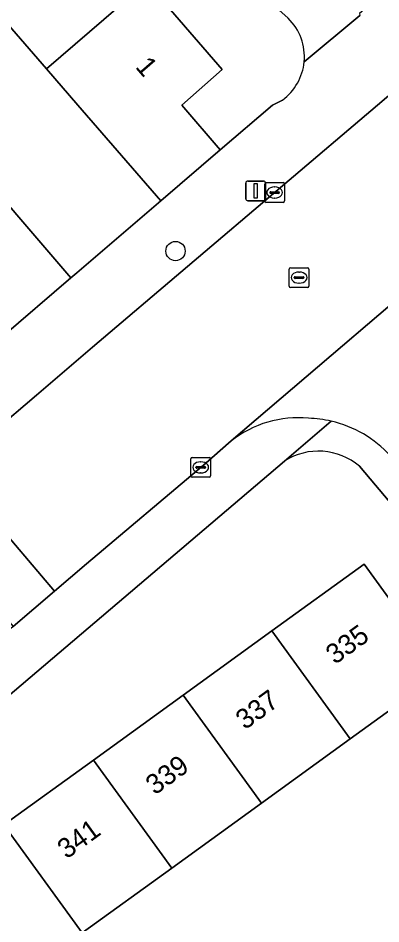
# Model space of a CAD drawing. Extents: x 159039 to 160102, y 381214 to 382524.
# Drawn here: x 159277.75 to 159296.1, y 381458.57 to 381504.4 of the extents above; entities that cross this region are included whole.
import ezdxf

# ---------------------------------------------------------------- set-up
doc = ezdxf.new("R2010")
doc.units = 0
for name, color, linetype in [('IMGEO_Boom', 7, 'Continuous'), ('IMGEO_Erf', 7, 'Continuous'), ('IMGEO_Kolk', 7, 'Continuous'), ('IMGEO_Lichtmast', 7, 'Continuous'), ('IMGEO_Muur', 7, 'Continuous'), ('IMGEO_Pand', 7, 'Continuous'), ('IMGEO_Pand_nummerreeks', 7, 'Continuous'), ('IMGEO_Rijbaan_lokaal_gesloten', 7, 'Continuous'), ('IMGEO_Rijbaan_lokaal_open', 7, 'Continuous'), ('IMGEO_Rioolput', 7, 'Continuous'), ('IMGEO_Voetpad_open', 7, 'Continuous')]:
    doc.layers.add(name, color=color, linetype=linetype)

msp = doc.modelspace()

# ---------------------------------------------------------------- linework, layer by layer
at = {"layer": 'IMGEO_Boom'}
msp.add_circle((159285.711, 381492.617), 0.489, dxfattribs=at)
at = {"layer": 'IMGEO_Erf'}
for points in [[(159291.411, 381504.397), (159271.223, 381522.405), (159265.175, 381515.602), (159260.305, 381510.124)], [(159275.659, 381505.911), (159271.878, 381510.282), (159268.199, 381514.535), (159271.076, 381517.02), (159273.285, 381518.928), (159276.961, 381514.671), (159280.739, 381510.298), (159284.252, 381506.23), (159288.078, 381501.8), (159286.026, 381500), (159287.977, 381497.741), (159290.612, 381500), (159291.128, 381500.26)], [(159259.809, 381508.904), (159259.44, 381508.492), (159260.089, 381507.74), (159262.097, 381509.471), (159262.204, 381509.347), (159264.853, 381506.277), (159262.847, 381504.547), (159263.069, 381504.29), (159263.868, 381503.366), (159264.854, 381502.225), (159266.857, 381503.954), (159269.647, 381500.719), (159270.268, 381500), (159273.159, 381496.649), (159273.233, 381496.563), (159274.751, 381497.863), (159280.412, 381491.257), (159280.711, 381491.513), (159284.962, 381495.157), (159280.773, 381500), (159279.176, 381501.846), (159275.659, 381505.911)], [(159291.22, 381481.993), (159271.679, 381465.369), (159261.335, 381456.439)], [(159299.748, 381472.159), (159300.152, 381475.447), (159299.893, 381475.941), (159295.018, 381481.729)], [(159267.921, 381456.974), (159272.018, 381459.943), (159277.031, 381463.576), (159281.563, 381466.86), (159286.099, 381470.148), (159290.579, 381473.395), (159295.252, 381476.781), (159299.214, 381471.315), (159294.541, 381467.929), (159290.061, 381464.682), (159285.524, 381461.395), (159280.992, 381458.111)]]:
    msp.add_lwpolyline(points, dxfattribs=at)
for centre, radius, start, end in [((159289.534, 381502.455), 2.701, 354.4138, 45.9733), ((159289.515, 381502.449), 2.719, 306.386, 354.5724), ((159292.94, 381479.288), 3.205, 49.5905, 122.457)]:
    msp.add_arc(centre, radius, start, end, dxfattribs=at)
at = {"layer": 'IMGEO_Kolk'}
for p, q in [((159290.226, 381495.153), (159290.226, 381496.005)), ((159290.301, 381496.079), (159291.153, 381496.079)), ((159290.714, 381495.859), (159290.739, 381495.859)), ((159291.227, 381496.005), (159291.227, 381495.153)), ((159290.485, 381495.573), (159290.485, 381495.585)), ((159290.923, 381495.536), (159290.525, 381495.536)), ((159290.528, 381495.622), (159290.926, 381495.622)), ((159290.969, 381495.585), (159290.969, 381495.573)), ((159291.153, 381495.079), (159290.301, 381495.079)), ((159290.737, 381495.299), (159290.712, 381495.299)), ((159286.487, 381481.245), (159286.487, 381482.097)), ((159286.562, 381482.171), (159287.414, 381482.171)), ((159287.488, 381482.097), (159287.488, 381481.245)), ((159286.746, 381481.665), (159286.746, 381481.677)), ((159287.184, 381481.628), (159286.786, 381481.628)), ((159286.789, 381481.714), (159287.187, 381481.714)), ((159286.975, 381481.951), (159287, 381481.951)), ((159287.23, 381481.677), (159287.23, 381481.665)), ((159287.414, 381481.171), (159286.562, 381481.171)), ((159286.998, 381481.391), (159286.973, 381481.391))]:
    msp.add_line(p, q, dxfattribs=at)
for points in [[(159290.226, 381495.153), (159290.226, 381496.005)], [(159290.301, 381496.079), (159291.153, 381496.079)], [(159291.227, 381496.005), (159291.227, 381495.153)], [(159291.153, 381495.079), (159290.301, 381495.079)], [(159286.487, 381481.245), (159286.487, 381482.097)], [(159286.562, 381482.171), (159287.414, 381482.171)], [(159287.488, 381482.097), (159287.488, 381481.245)], [(159287.414, 381481.171), (159286.562, 381481.171)]]:
    msp.add_lwpolyline(points, dxfattribs=at)
for centre, radius, start, end in [((159290.303, 381496.003), 0.0765, 91.552, 178.448), ((159290.303, 381496.003), 0.0765, 91.552, 178.448), ((159291.151, 381496.003), 0.0765, 1.552, 88.448), ((159291.151, 381496.003), 0.0765, 1.552, 88.448), ((159290.525, 381495.582), 0.0403, 85.8775, 175.7526), ((159290.522, 381495.572), 0.0366, 178.938, 274.7102), ((159290.926, 381495.579), 0.043, 264.8664, 352.4533), ((159290.93, 381495.584), 0.0386, 1.7309, 96.639), ((159290.303, 381495.155), 0.0765, 181.552, 268.448), ((159290.303, 381495.155), 0.0765, 181.552, 268.448), ((159291.151, 381495.155), 0.0765, 271.552, 358.448), ((159291.151, 381495.155), 0.0765, 271.552, 358.448), ((159286.564, 381482.095), 0.0765, 91.552, 178.448), ((159286.564, 381482.095), 0.0765, 91.552, 178.448), ((159287.412, 381482.095), 0.0765, 1.552, 88.448), ((159287.412, 381482.095), 0.0765, 1.552, 88.448), ((159286.786, 381481.674), 0.0403, 85.8775, 175.7526), ((159286.783, 381481.664), 0.0366, 178.938, 274.7102), ((159287.187, 381481.671), 0.043, 264.8664, 352.4533), ((159287.191, 381481.676), 0.0386, 1.7309, 96.639), ((159286.564, 381481.247), 0.0765, 181.552, 268.448), ((159286.564, 381481.247), 0.0765, 181.552, 268.448), ((159287.412, 381481.247), 0.0765, 271.552, 358.448), ((159287.412, 381481.247), 0.0765, 271.552, 358.448)]:
    msp.add_arc(centre, radius, start, end, dxfattribs=at)
for centre, major_axis, ratio, start_param, end_param in [((159290.713, 381495.579), (-0.387, 0.002), 0.722429, 4.712389, 7.853982), ((159290.738, 381495.579), (-0.39, 0.002), 0.717154, 1.570796, 4.712389), ((159286.974, 381481.671), (-0.387, 0.002), 0.722429, 4.712389, 7.853982), ((159286.999, 381481.671), (-0.39, 0.002), 0.717154, 1.570796, 4.712389)]:
    msp.add_ellipse(centre, major_axis=major_axis, ratio=ratio, start_param=start_param, end_param=end_param, dxfattribs=at)
at = {"layer": 'IMGEO_Lichtmast'}
for p, q in [((159289.269, 381495.26), (159289.269, 381496.06)), ((159289.269, 381496.06), (159289.269, 381495.26)), ((159289.369, 381496.16), (159290.159, 381496.16)), ((159290.159, 381496.16), (159289.369, 381496.16)), ((159290.259, 381496.06), (159290.259, 381495.26)), ((159290.259, 381495.26), (159290.259, 381496.06)), ((159290.159, 381495.16), (159289.369, 381495.16)), ((159289.369, 381495.16), (159290.159, 381495.16))]:
    msp.add_line(p, q, dxfattribs=at)
msp.add_lwpolyline([(159289.689, 381496.035), (159289.839, 381496.035), (159289.839, 381495.285), (159289.689, 381495.285), (159289.689, 381496.035)], dxfattribs=at)
for centre, start, end in [((159289.369, 381496.06), 90, 180), ((159289.369, 381496.06), 90, 180), ((159290.159, 381496.06), 0, 90), ((159290.159, 381496.06), 360, 90), ((159289.369, 381495.26), 180, 270), ((159289.369, 381495.26), 180, 270), ((159290.159, 381495.26), 270, 0), ((159290.159, 381495.26), 270, 0)]:
    msp.add_arc(centre, 0.1, start, end, dxfattribs=at)
at = {"layer": 'IMGEO_Muur'}
msp.add_lwpolyline([(159280.711, 381491.513), (159284.962, 381495.157)], dxfattribs=at)
at = {"layer": 'IMGEO_Pand'}
for points in [[(159279.176, 381501.846), (159284.252, 381506.23), (159280.739, 381510.298), (159275.659, 381505.911)], [(159279.176, 381501.846), (159280.773, 381500), (159284.962, 381495.157), (159287.977, 381497.741), (159286.026, 381500), (159288.078, 381501.8), (159284.252, 381506.23)], [(159273.233, 381496.563), (159273.159, 381496.649), (159271.165, 381494.927), (159276.923, 381488.267), (159280.412, 381491.257), (159274.751, 381497.863)], [(159290.579, 381473.395), (159294.541, 381467.929), (159299.214, 381471.315), (159295.252, 381476.781)], [(159290.579, 381473.395), (159286.099, 381470.148), (159290.061, 381464.682), (159294.541, 381467.929)], [(159281.563, 381466.86), (159285.524, 381461.395), (159290.061, 381464.682), (159286.099, 381470.148)], [(159281.563, 381466.86), (159277.031, 381463.576), (159280.992, 381458.111), (159285.524, 381461.395)], [(159277.031, 381463.576), (159272.018, 381459.943), (159275.979, 381454.478), (159280.992, 381458.111)]]:
    msp.add_lwpolyline(points, close=True, dxfattribs=at)
at = {"layer": 'IMGEO_Rijbaan_lokaal_gesloten'}
msp.add_lwpolyline([(159302.526, 381505.654), (159297.968, 381501.732), (159295.931, 381500), (159281.518, 381487.748), (159278.677, 381485.329), (159274.306, 381481.608), (159279.589, 381475.401), (159281.201, 381476.782), (159287.127, 381481.79), (159288.533, 381483.013), (159301.064, 381493.711), (159302.188, 381494.631), (159308.43, 381500), (159317.66, 381507.94), (159332.693, 381520.763), (159327.779, 381527.216), (159319.433, 381520.175), (159305.767, 381508.444)], close=True, dxfattribs=at)
at = {"layer": 'IMGEO_Rijbaan_lokaal_open'}
msp.add_lwpolyline([(159301.064, 381493.711), (159288.533, 381483.013)], dxfattribs=at)
msp.add_lwpolyline([(159279.589, 381475.401), (159274.306, 381481.608), (159272.211, 381479.825), (159277.501, 381473.611)], close=True, dxfattribs=at)
for centre, radius, start, end in [((159291.918, 381478.702), 5.481, 84.5223, 128.1376), ((159292.248, 381478.219), 5.942, 76.9633, 88.1355), ((159292.249, 381478.261), 5.901, 42.7437, 76.8886)]:
    msp.add_arc(centre, radius, start, end, dxfattribs=at)
at = {"layer": 'IMGEO_Rioolput'}
for p, q in [((159291.464, 381490.848), (159291.464, 381491.7)), ((159291.539, 381491.774), (159292.391, 381491.774)), ((159292.465, 381491.7), (159292.465, 381490.848)), ((159291.723, 381491.268), (159291.723, 381491.28)), ((159292.161, 381491.231), (159291.763, 381491.231)), ((159291.766, 381491.317), (159292.164, 381491.317)), ((159291.952, 381491.554), (159291.977, 381491.554)), ((159292.207, 381491.28), (159292.207, 381491.268)), ((159292.391, 381490.774), (159291.539, 381490.774)), ((159291.975, 381490.994), (159291.95, 381490.994))]:
    msp.add_line(p, q, dxfattribs=at)
for points in [[(159291.464, 381490.848), (159291.464, 381491.7)], [(159291.539, 381491.774), (159292.391, 381491.774)], [(159292.465, 381491.7), (159292.465, 381490.848)], [(159292.391, 381490.774), (159291.539, 381490.774)]]:
    msp.add_lwpolyline(points, dxfattribs=at)
for centre, radius, start, end in [((159291.541, 381491.698), 0.0765, 91.552, 178.448), ((159291.541, 381491.698), 0.0765, 91.552, 178.448), ((159292.389, 381491.698), 0.0765, 1.552, 88.448), ((159292.389, 381491.698), 0.0765, 1.552, 88.448), ((159291.763, 381491.277), 0.0403, 85.8775, 175.7526), ((159291.76, 381491.267), 0.0366, 178.938, 274.7102), ((159292.164, 381491.274), 0.043, 264.8664, 352.4533), ((159292.168, 381491.279), 0.0386, 1.7309, 96.639), ((159291.541, 381490.85), 0.0765, 181.552, 268.448), ((159291.541, 381490.85), 0.0765, 181.552, 268.448), ((159292.389, 381490.85), 0.0765, 271.552, 358.448), ((159292.389, 381490.85), 0.0765, 271.552, 358.448)]:
    msp.add_arc(centre, radius, start, end, dxfattribs=at)
for centre, major_axis, ratio, start_param, end_param in [((159291.951, 381491.274), (-0.387, 0.002), 0.722429, 4.712389, 7.853982), ((159291.976, 381491.274), (-0.39, 0.002), 0.717154, 1.570796, 4.712389)]:
    msp.add_ellipse(centre, major_axis=major_axis, ratio=ratio, start_param=start_param, end_param=end_param, dxfattribs=at)
at = {"layer": 'IMGEO_Voetpad_open'}
for points in [[(159218.334, 381561.045), (159223.584, 381558.124), (159228.043, 381556.036), (159241.577, 381546.081), (159242.332, 381545.526), (159242.889, 381545.116), (159245.322, 381543.165), (159246.942, 381541.865), (159268.86, 381524.286), (159271.223, 381522.405), (159291.411, 381504.397)], [(159232.898, 381449.89), (159232.488, 381448.686), (159230.747, 381444.157), (159230.307, 381443.034), (159232.903, 381442.592), (159233.403, 381442.507), (159235.381, 381448.161), (159241.329, 381453.344), (159243.638, 381455.319), (159245.889, 381457.245), (159250.208, 381460.939), (159269.659, 381477.653), (159272.211, 381479.825), (159274.306, 381481.608), (159278.677, 381485.329), (159281.518, 381487.748), (159295.931, 381500), (159297.968, 381501.732), (159302.526, 381505.654), (159305.767, 381508.444), (159319.433, 381520.175)], [(159300.403, 381509.286), (159298.627, 381507.7), (159295.023, 381504.635), (159295.042, 381504.532), (159292.222, 381502.192)], [(159292.222, 381502.192), (159295.042, 381504.532)], [(159291.128, 381500.26), (159290.612, 381500), (159287.977, 381497.741), (159284.962, 381495.157), (159280.711, 381491.513), (159280.412, 381491.257), (159276.923, 381488.267), (159275.572, 381487.109), (159246.362, 381462.072)], [(159291.22, 381481.993), (159293.588, 381484.008)], [(159293.588, 381484.008), (159291.22, 381481.993)], [(159288.533, 381483.013), (159287.127, 381481.79), (159281.201, 381476.782), (159279.589, 381475.401), (159277.501, 381473.611), (159272.134, 381469.012), (159266.909, 381464.432), (159256.003, 381455.11), (159249.106, 381449.157), (159247.332, 381447.733), (159245.979, 381446.609)], [(159243.254, 381440.83), (159247.758, 381444.719), (159259.615, 381454.955), (159261.335, 381456.439), (159271.679, 381465.369), (159291.22, 381481.993)], [(159295.018, 381481.729), (159299.893, 381475.941), (159300.152, 381475.447), (159299.748, 381472.159)]]:
    msp.add_lwpolyline(points, dxfattribs=at)
for centre, radius, start, end in [((159289.534, 381502.455), 2.701, 354.4138, 45.9733), ((159289.515, 381502.449), 2.719, 306.386, 354.5724), ((159291.918, 381478.702), 5.481, 84.5223, 128.1376), ((159292.248, 381478.219), 5.942, 76.9633, 88.1355), ((159292.249, 381478.261), 5.901, 42.7437, 76.8886), ((159292.94, 381479.288), 3.205, 49.5905, 122.457)]:
    msp.add_arc(centre, radius, start, end, dxfattribs=at)

# ---------------------------------------------------------------- texts
at = {"layer": 'IMGEO_Pand_nummerreeks'}
for s, rotation, p in [('1', 310.8163, (159283.641, 381501.919)), ('335', 35.9307, (159293.782, 381471.665)), ('337', 35.9307, (159289.224, 381468.363)), ('339', 35.9307, (159284.667, 381465.06)), ('341', 35.9307, (159280.2, 381461.823))]:
    msp.add_text(s, height=1, rotation=rotation, dxfattribs=at).set_placement(p)

doc.saveas('drawing.dxf')
